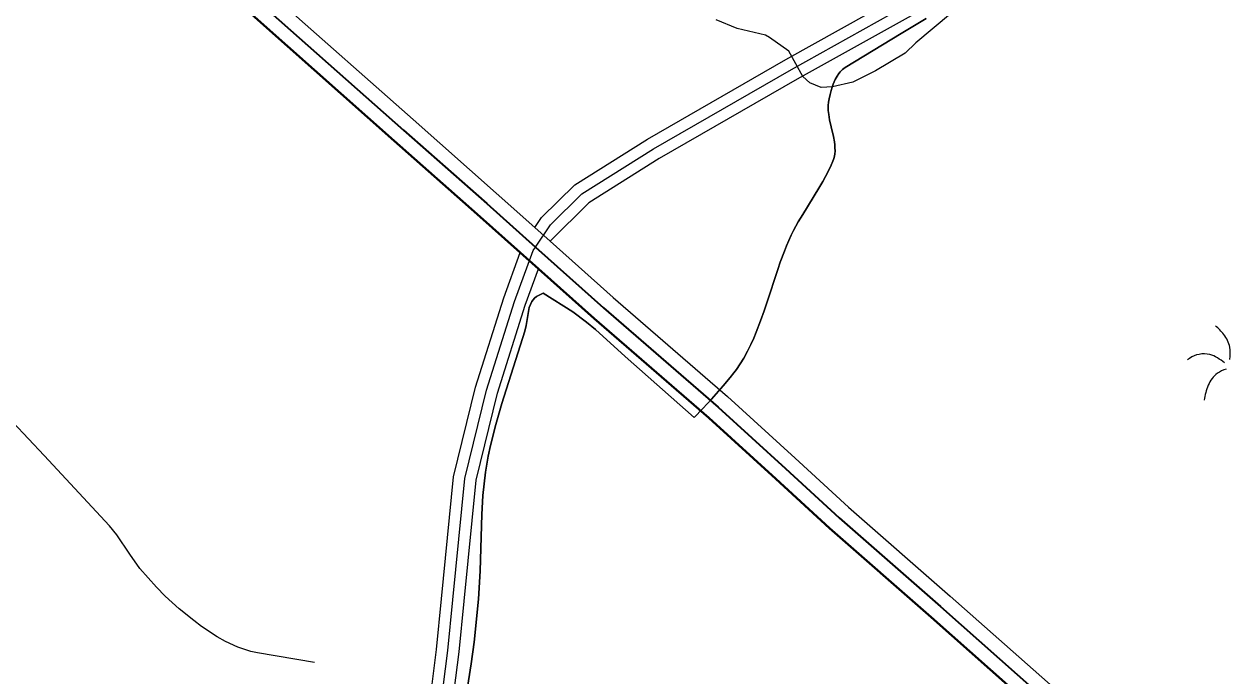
# Model space of a CAD drawing. Extents: x -64005 to -55000, y -89025 to -80000.
# Drawn here: x -59886 to -58822, y -87338 to -86763 of the extents above; entities that cross this region are included whole.
import ezdxf

# ---------------------------------------------------------------- set-up
doc = ezdxf.new("R2010")
doc.units = 0
doc.header["$LTSCALE"] = 32
doc.linetypes.add('LONG_DASHED', pattern=[7.5, 6, -1.5])
for name, color, linetype, lineweight in [('1', 7, 'Continuous', 25), ('2', 7, 'Continuous', 25), ('24', 7, 'Continuous', 25), ('33', 7, 'Continuous', 25), ('39', 7, 'LONG_DASHED', 25), ('5', 7, 'Continuous', 40), ('8', 7, 'Continuous', 25)]:
    doc.layers.add(name, color=color, linetype=linetype, lineweight=lineweight)

msp = doc.modelspace()

# ---------------------------------------------------------------- linework, layer by layer
at = {"layer": '1'}
msp.add_lwpolyline([(-59070.01, -86754.3), (-59100.54, -86779.73), (-59109.82, -86788.96), (-59135.96, -86804.39), (-59155.86, -86814.35), (-59173.9, -86818.7), (-59183.85, -86819.32), (-59193.81, -86814.97), (-59200.03, -86809.37), (-59212.45, -86787.27), (-59229.5, -86775.15), (-59233.03, -86773.09), (-59257.99, -86767.24), (-59276.5, -86759.42)], dxfattribs=at)
at = {"layer": '2', "lineweight": 13}
msp.add_lwpolyline([(-59630.4, -87326.18), (-59680.52, -87317.81), (-59686.43, -87316.58), (-59697.87, -87312.83), (-59708.86, -87307.66), (-59715.98, -87303.59), (-59729.8, -87294.39), (-59736.64, -87289.35), (-59749.66, -87278.85), (-59761.84, -87267.73), (-59769.55, -87259.94), (-59784.09, -87243.35), (-59793.04, -87230.74), (-59804.36, -87213.62), (-59810.82, -87205.7), (-59868.45, -87143.79), (-59923.99, -87084.81)], dxfattribs=at)
at = {"layer": '24'}
for points in [[(-59162.68, -86801.6), (-59138.04, -86786.45), (-59113.37, -86771.48), (-59091.41, -86758.4)], [(-59091.41, -86758.4), (-59113.37, -86771.48), (-59138.04, -86786.45), (-59162.68, -86801.6)], [(-59295.89, -87110.27), (-59288.25, -87102.15), (-59280.61, -87094.03), (-59276.37, -87089.38), (-59270.22, -87082.21), (-59264.17, -87074.94), (-59260.88, -87070.88), (-59258.51, -87067.76), (-59255.16, -87062.93), (-59252.09, -87057.91), (-59248.76, -87051.77), (-59245.87, -87045.91), (-59243.34, -87040.34), (-59241.1, -87035.05), (-59237.2, -87025), (-59234.05, -87016.09), (-59228.86, -87000.38), (-59225.06, -86988.58), (-59222.16, -86979.78), (-59219.9, -86973.23), (-59216.31, -86963.53), (-59214.4, -86958.74), (-59212.4, -86954), (-59210.35, -86949.52), (-59208.27, -86945.36), (-59204.08, -86937.68), (-59200.15, -86931.05), (-59185.88, -86908.01), (-59182.47, -86902.17), (-59180.02, -86897.76), (-59176.6, -86891.03), (-59175.02, -86887.62), (-59173.54, -86884.17), (-59172.96, -86882.58), (-59172.5, -86881.02), (-59171.91, -86877.95), (-59171.68, -86875.03), (-59171.69, -86872.24), (-59171.89, -86869.6), (-59172.2, -86867.1), (-59173.06, -86862.37), (-59175.01, -86853.99), (-59176.43, -86847.69), (-59177.25, -86842.98), (-59177.62, -86839.48), (-59177.73, -86836.87), (-59177.7, -86834.93), (-59177.44, -86832.04), (-59176.89, -86829.2), (-59175.93, -86825.35), (-59175, -86821.91), (-59174.1, -86818.9), (-59173.2, -86816.3), (-59172.33, -86814.08), (-59171.48, -86812.19), (-59169.79, -86809.05), (-59168.32, -86806.88), (-59167.09, -86805.37), (-59165.03, -86803.33), (-59163.9, -86802.42), (-59162.68, -86801.6)], [(-59162.68, -86801.6), (-59163.9, -86802.42), (-59165.03, -86803.33), (-59167.09, -86805.37), (-59168.32, -86806.88), (-59169.79, -86809.05), (-59171.48, -86812.19), (-59172.33, -86814.08), (-59173.2, -86816.3), (-59174.1, -86818.9), (-59175, -86821.91), (-59175.93, -86825.35), (-59176.89, -86829.2), (-59177.44, -86832.04), (-59177.7, -86834.93), (-59177.73, -86836.87), (-59177.62, -86839.48), (-59177.25, -86842.98), (-59176.43, -86847.69), (-59175.01, -86853.99), (-59173.06, -86862.37), (-59172.2, -86867.1), (-59171.89, -86869.6), (-59171.69, -86872.24), (-59171.68, -86875.03), (-59171.91, -86877.95), (-59172.5, -86881.02), (-59172.96, -86882.58), (-59173.54, -86884.17), (-59175.02, -86887.62), (-59176.6, -86891.03), (-59180.02, -86897.76), (-59182.47, -86902.17), (-59185.88, -86908.01), (-59200.15, -86931.05), (-59204.08, -86937.68), (-59208.27, -86945.36), (-59210.35, -86949.52), (-59212.4, -86954), (-59214.4, -86958.74), (-59216.31, -86963.53), (-59219.9, -86973.23), (-59222.16, -86979.78), (-59225.06, -86988.58), (-59228.86, -87000.38), (-59234.05, -87016.09), (-59237.2, -87025), (-59241.1, -87035.05), (-59243.34, -87040.34), (-59245.87, -87045.91), (-59248.76, -87051.77), (-59252.09, -87057.91), (-59255.16, -87062.93), (-59258.51, -87067.76), (-59260.88, -87070.88), (-59264.17, -87074.94), (-59270.22, -87082.21), (-59276.37, -87089.38), (-59280.61, -87094.03), (-59288.25, -87102.15), (-59295.89, -87110.27)], [(-59496.87, -87357.48), (-59492.18, -87327.5), (-59489.76, -87308.46), (-59485.96, -87270.3), (-59484.38, -87245.45), (-59483.02, -87195.62), (-59482.04, -87179.04), (-59479.74, -87158.38), (-59477.28, -87144.22), (-59475.29, -87134.88), (-59470.64, -87116.35), (-59465.31, -87097.99), (-59444.93, -87034.03), (-59443.79, -87029.05), (-59442.19, -87018.35), (-59441.07, -87013.23), (-59438.95, -87007.98), (-59436.61, -87004.96), (-59434.78, -87003.53), (-59428.98, -87000.51), (-59402.55, -87017.01), (-59390.52, -87026.1), (-59382.83, -87032.63), (-59356.63, -87056.4), (-59295.89, -87110.27)], [(-59295.89, -87110.27), (-59356.63, -87056.4), (-59382.83, -87032.63), (-59390.52, -87026.1), (-59402.55, -87017.01), (-59428.98, -87000.51), (-59434.78, -87003.53), (-59436.61, -87004.96), (-59438.95, -87007.98), (-59441.07, -87013.23), (-59442.19, -87018.35), (-59443.79, -87029.05), (-59444.93, -87034.03), (-59465.31, -87097.99), (-59470.64, -87116.35), (-59475.29, -87134.88), (-59477.28, -87144.22), (-59479.74, -87158.38), (-59482.04, -87179.04), (-59483.02, -87195.62), (-59484.38, -87245.45), (-59485.96, -87270.3), (-59489.76, -87308.46), (-59492.18, -87327.5), (-59496.87, -87357.48)]]:
    msp.add_lwpolyline(points, dxfattribs=at)
at = {"layer": '33'}
for points in [[(-58823.82, -87058.98), (-58823.82, -87048.14), (-58829.16, -87037), (-58836.4, -87029.3)], [(-58828.35, -87062.07), (-58841.55, -87054.65), (-58859.33, -87058.05), (-58861.03, -87059.37)], [(-58827.07, -87067.5), (-58834.79, -87071.22), (-58842.81, -87081.78), (-58846.45, -87094.9)]]:
    msp.add_spline(points, degree=3, dxfattribs=at)
at = {"layer": '39'}
msp.add_line((-59437.69, -86962.85), (-59435.7, -86959.89), dxfattribs=at)
at = {"layer": '39', "lineweight": 35}
for points in [[(-60207.13, -86274.36), (-60119.09, -86351.76), (-59957.41, -86496.28), (-59786.98, -86646.95), (-59669.34, -86752.66), (-59551.76, -86856.71), (-59478.58, -86921.6), (-59435.7, -86959.89)], [(-59435.7, -86959.89), (-59375.54, -87013.62), (-59274.66, -87101.14), (-59215.24, -87155.16), (-59168.07, -87198.55), (-59078.62, -87277.01), (-58992.83, -87353), (-58921.84, -87415.83), (-58851.39, -87476.01), (-58798.93, -87526.44), (-58720.11, -87598.64), (-58569.07, -87730.8), (-58516.61, -87777.1), (-58409.54, -87872.88), (-58362.37, -87914.22), (-58277.86, -87989.27), (-58246.87, -88016.59)]]:
    msp.add_lwpolyline(points, dxfattribs=at)
at = {"layer": '39'}
for points in [[(-59435.7, -86959.89), (-59422.49, -86940.29), (-59394.78, -86912.87), (-59331.67, -86873.18), (-59210.07, -86803.17), (-59084.7, -86733.19), (-59072.17, -86720.24), (-59064.7, -86708.65), (-59056.24, -86671.85), (-59050.22, -86638.13), (-59044.83, -86586.89), (-59037.07, -86555.02), (-59017.12, -86513.27), (-58995.22, -86482.65)], [(-59512.83, -87315.77), (-59508.33, -87271.03), (-59497.87, -87164.02), (-59478.72, -87086.01), (-59454.1, -87008.01), (-59437.69, -86962.85)], [(-59561.19, -87560.44), (-59526.62, -87424.65), (-59512.83, -87315.77)]]:
    msp.add_lwpolyline(points, dxfattribs=at)
at = {"layer": '5', "lineweight": 25}
msp.add_line((-59436.17, -86942.71), (-59422.79, -86954.66), dxfattribs=at)
at = {"layer": '5'}
msp.add_line((-59449.02, -86964.76), (-59432.95, -86979.11), dxfattribs=at)
at = {"layer": '5', "lineweight": 25}
for points in [[(-60190.74, -86272.12), (-60110.8, -86342.41), (-59949.1, -86486.94), (-59778.65, -86637.62), (-59661.02, -86743.33), (-59543.47, -86847.35), (-59470.27, -86912.26), (-59436.17, -86942.71)], [(-59422.79, -86954.66), (-59367.27, -87004.24), (-59266.36, -87091.79), (-59206.8, -87145.93), (-59159.72, -87189.25), (-59070.35, -87267.62), (-58984.54, -87343.64), (-58913.64, -87406.39), (-58842.99, -87466.74), (-58790.38, -87517.32), (-58711.77, -87589.33), (-58560.82, -87721.41), (-58508.3, -87767.76), (-58401.25, -87863.52), (-58354.1, -87904.85), (-58269.58, -87979.91), (-58246.45, -88000.3)]]:
    msp.add_lwpolyline(points, dxfattribs=at)
at = {"layer": '5'}
for points in [[(-60218.07, -86281.41), (-60127.38, -86361.11), (-59965.72, -86505.62), (-59795.3, -86656.29), (-59677.66, -86761.99), (-59560.05, -86866.07), (-59486.89, -86930.95), (-59449.02, -86964.76)], [(-59432.95, -86979.11), (-59383.8, -87023), (-59282.96, -87110.49), (-59223.68, -87164.38), (-59176.42, -87207.85), (-59086.89, -87286.39), (-59001.12, -87362.36), (-58930.04, -87425.26), (-58859.79, -87485.28), (-58807.48, -87535.56), (-58728.45, -87607.95), (-58577.32, -87740.19), (-58524.91, -87786.44), (-58417.83, -87882.24), (-58370.64, -87923.59), (-58286.15, -87998.63), (-58260.96, -88020.83), (-58245.68, -88034.3)]]:
    msp.add_lwpolyline(points, dxfattribs=at)
at = {"layer": '8', "linetype": 'LONG_DASHED'}
for points in [[(-59436.17, -86942.71), (-59430.23, -86933.89), (-59401.03, -86904.99), (-59336.83, -86864.61), (-59215, -86794.47), (-59091.26, -86725.39), (-59080.04, -86713.99), (-59073.92, -86704.14), (-59066.04, -86669.85), (-59060.13, -86636.73), (-59054.78, -86585.87), (-59046.54, -86551.64), (-59025.53, -86507.85), (-59008.73, -86484.36)], [(-59522.78, -87314.77), (-59518.28, -87270.03), (-59507.81, -87162.52), (-59488.35, -87083.32), (-59463.57, -87004.81), (-59449.02, -86964.76)], [(-59570.92, -87558.15), (-59536.41, -87422.59), (-59522.78, -87314.77)]]:
    msp.add_lwpolyline(points, dxfattribs=at)
at = {"layer": '8'}
for points in [[(-58993.39, -86497.27), (-59008.71, -86518.69), (-59027.6, -86558.39), (-59034.88, -86587.91), (-59040.31, -86639.53), (-59052.9, -86709.99), (-59064.3, -86726.49), (-59078.16, -86740.99), (-59205.14, -86811.87), (-59326.51, -86881.75), (-59388.53, -86920.75), (-59422.79, -86954.66)], [(-59502.88, -87316.77), (-59498.38, -87272.03), (-59487.94, -87165.52), (-59469.09, -87088.71), (-59444.63, -87011.22), (-59432.95, -86979.11)], [(-59551.43, -87562.6), (-59516.83, -87426.71), (-59502.88, -87316.77)]]:
    msp.add_lwpolyline(points, dxfattribs=at)

doc.saveas('drawing.dxf')
